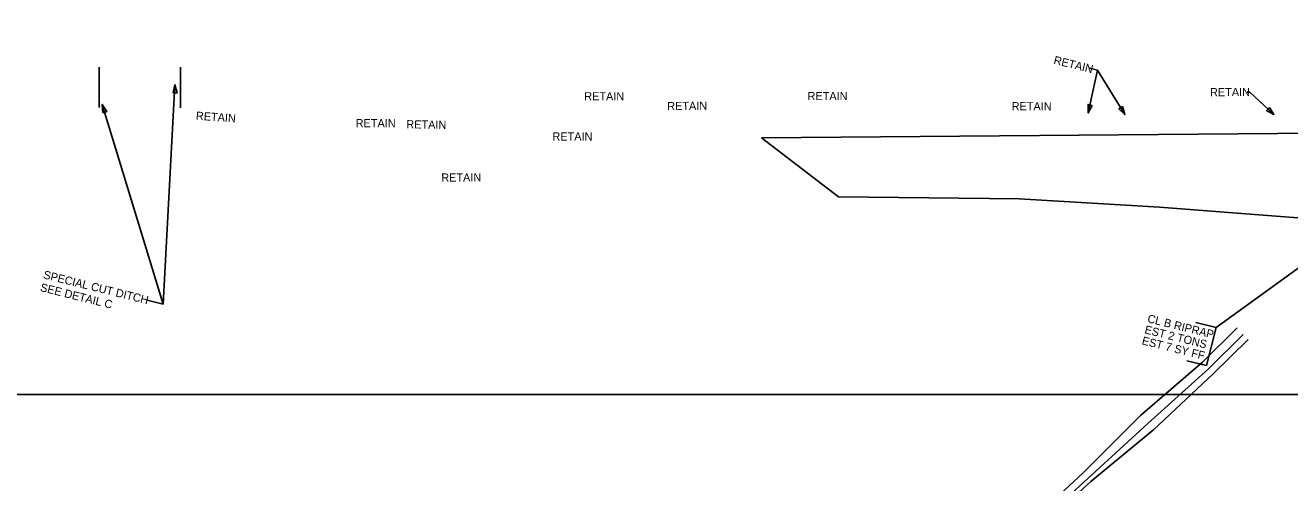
# Model space of a CAD drawing. Extents: x 2384780 to 2405432, y 547869 to 573706.
# Drawn here: x 2396768 to 2397544, y 559252 to 559532 of the extents above; entities that cross this region are included whole.
import ezdxf

# ---------------------------------------------------------------- set-up
doc = ezdxf.new("R2010")
doc.units = 0
for name, color, linetype in [('Old_Level_48', 7, 'Continuous'), ('Old_Level_5', 7, 'Continuous'), ('Old_Level_62', 7, 'Continuous'), ('Old_Level_63', 7, 'Continuous')]:
    doc.layers.add(name, color=color, linetype=linetype)

msp = doc.modelspace()

# ---------------------------------------------------------------- linework, layer by layer
at = {"layer": 'Old_Level_48'}
for p, q in [((2397490.74, 559325.43), (2397512.09, 559346.51)), ((2397494.46, 559321.52), (2397515.82, 559342.6)), ((2397497.42, 559318.4), (2397518.77, 559339.49)), ((2397490.74, 559325.43), (2397452.75, 559292.82)), ((2397494.46, 559321.52), (2397457.36, 559287.97)), ((2397494.46, 559321.52), (2397457.36, 559287.97)), ((2397497.42, 559318.4), (2397460.87, 559284.28)), ((2397497.42, 559318.4), (2397460.87, 559284.28)), ((2397452.75, 559292.82), (2397417.37, 559257.47)), ((2397452.75, 559292.82), (2397417.37, 559257.47)), ((2397457.36, 559287.97), (2397420.45, 559254.23)), ((2397457.36, 559287.97), (2397420.45, 559254.23)), ((2397460.87, 559284.28), (2397422.33, 559252.26)), ((2397460.87, 559284.28), (2397422.33, 559252.26)), ((2397417.37, 559257.47), (2397380.73, 559223.45)), ((2397417.37, 559257.47), (2397380.73, 559223.45)), ((2397420.45, 559254.23), (2397383.5, 559220.53)), ((2397420.45, 559254.23), (2397383.5, 559220.53)), ((2397422.33, 559252.26), (2397385.37, 559218.57)), ((2397422.33, 559252.26), (2397385.37, 559218.57))]:
    msp.add_line(p, q, dxfattribs=at)
at = {"layer": 'Old_Level_5'}
for p, q in [((2397421.4, 559505.98), (2397426.35, 559504.74)), ((2397420.75, 559478.51), (2397426.35, 559504.74)), ((2397443.21, 559477.45), (2397426.35, 559504.74)), ((2397519.88, 559491.14), (2397518.14, 559491.16)), ((2397534.66, 559477.56), (2397519.88, 559491.14)), ((2397589.83, 559412.32), (2397499.11, 559346.76)), ((2397486.66, 559349.86), (2397499.11, 559346.76)), ((2397499.11, 559346.76), (2397493.29, 559323.4)), ((2397493.29, 559323.4), (2397481.23, 559326.4))]:
    msp.add_line(p, q, dxfattribs=at)
for points in [[(2397423.02, 559483.13), (2397420.75, 559478.51), (2397420.57, 559483.66)], [(2397441.64, 559482.37), (2397443.21, 559477.45), (2397439.52, 559481.05)], [(2397531.82, 559481.86), (2397534.66, 559477.56), (2397530.13, 559480.02)]]:
    msp.add_lwpolyline(points, close=True, dxfattribs=at)
at = {"layer": 'Old_Level_62'}
for points in [[(2397220.17, 559463.12), (2398218.71, 559471.56), (2398237.6, 559142.52), (2397764.97, 558556.02), (2397466.68, 558691.91), (2397374.16, 558981.45), (2397777.58, 559376.08)], [(2397777.58, 559376.08), (2397718.22, 559383.53), (2397667.47, 559383.58), (2397610.22, 559409.47), (2397464.38, 559420.58), (2397378.35, 559425.77), (2397267.37, 559426.89), (2397220.17, 559463.12)]]:
    msp.add_lwpolyline(points, dxfattribs=at)
at = {"layer": 'Old_Level_63'}
for p, q in [((2396813.74, 559506.56), (2396813.75, 559481.77)), ((2396863.73, 559506.62), (2396863.76, 559481.62)), ((2396860.33, 559495.78), (2396853, 559361.2)), ((2396815.68, 559483.66), (2396853, 559361.2)), ((2396843.29, 559363.62), (2396853, 559361.2))]:
    msp.add_line(p, q, dxfattribs=at)
for points in [[(2396166.58, 559305.72), (2404966.58, 559305.72), (2404966.58, 573705.72), (2396166.58, 573705.72)], [(2396859.13, 559490.77), (2396860.33, 559495.78), (2396861.63, 559490.79)], [(2396816.13, 559478.52), (2396815.68, 559483.66), (2396818.49, 559479.34)]]:
    msp.add_lwpolyline(points, close=True, dxfattribs=at)

# ---------------------------------------------------------------- texts
at = {"layer": 'Old_Level_5'}
for s, rotation, p in [('RETAIN', 346.00008, (2397399.15, 559508.72)), ('RETAIN', 0.06661, (2397111.45, 559486.19)), ('RETAIN', 0.06661, (2397248.48, 559486.35)), ('RETAIN', 0.11368, (2397495.42, 559488.75)), ('RETAIN', 0.56559, (2397162.38, 559480.17)), ('RETAIN', 359.65574, (2397373.7, 559480.13)), ('RETAIN', 356.02409, (2396873.03, 559474.34)), ('RETAIN', 359.93331, (2396971.21, 559469.72)), ('RETAIN', 358.99348, (2397002.25, 559469.07)), ('RETAIN', 0.02712, (2397091.95, 559461.54)), ('RETAIN', 0.27971, (2397023.74, 559436.32)), ('CL B RIPRAP', 346.00009, (2397456.63, 559350.12)), ('EST 2 TONS', 346.00009, (2397454.94, 559343.33)), ('EST 7 SY FF', 346.00009, (2397453.25, 559336.53))]:
    msp.add_text(s, height=5, rotation=rotation, dxfattribs=at).set_placement(p)
at = {"layer": 'Old_Level_63'}
for s, p in [('SPECIAL CUT DITCH', (2396779.2, 559377.02)), ('SEE DETAIL C', (2396777.26, 559369.26))]:
    msp.add_text(s, height=5, rotation=346.00008, dxfattribs=at).set_placement(p)

doc.saveas('drawing.dxf')
